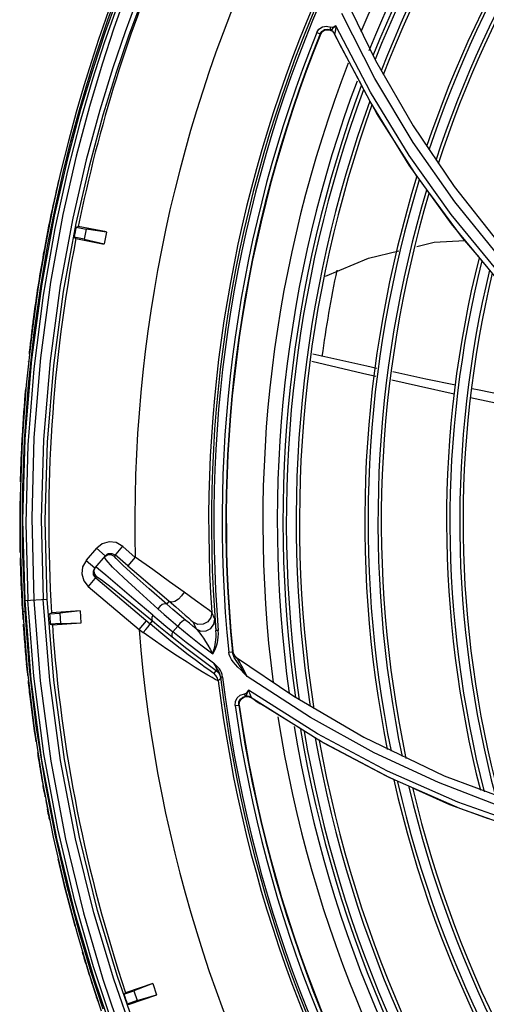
# Model space of a CAD drawing. Extents: x 40.7 to 137.4, y -250.8 to -221.5.
# Tile 303 of 320: x 122.8881 to 122.9577, y -233.0914 to -232.9445. Entities that reach past the tile are written whole.
import ezdxf

# ---------------------------------------------------------------- set-up
doc = ezdxf.new("R2010")
doc.units = 0
doc.header["$MEASUREMENT"] = 0
doc.layers.get('0').update_dxf_attribs({"linetype": 'CONTINUOUS'})

msp = doc.modelspace()

# ---------------------------------------------------------------- linework, layer by layer
at = {"color": 155}
for p, q in [((122.9361222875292, -232.9402027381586), (122.9412049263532, -232.9506495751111)), ((122.9411058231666, -232.9533235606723), (122.9361614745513, -232.9436071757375)), ((122.9338641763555, -232.9454958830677), (122.9345175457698, -232.9456523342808)), ((122.9344575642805, -232.9458345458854), (122.9345124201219, -232.945662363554)), ((122.9344601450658, -232.9459761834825), (122.9344575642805, -232.9458345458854)), ((122.9404257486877, -232.9553548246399), (122.9352813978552, -232.9454668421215)), ((122.9324172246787, -232.9464687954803), (122.9329305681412, -232.9466753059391)), ((122.9329305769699, -232.9466752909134), (122.932970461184, -232.946758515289)), ((122.932970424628, -232.9467586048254), (122.9332767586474, -232.9463235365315)), ((122.9345196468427, -232.9460602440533), (122.9344601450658, -232.9459761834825)), ((122.9347330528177, -232.9461979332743), (122.9345196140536, -232.9460603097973)), ((122.9345880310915, -232.9460620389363), (122.9345196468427, -232.9460602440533)), ((122.9347552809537, -232.9462730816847), (122.9350277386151, -232.9466087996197)), ((122.9350628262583, -232.9466190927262), (122.9350461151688, -232.9465939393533)), ((122.9403874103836, -232.9567547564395), (122.9350463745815, -232.9465936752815)), ((122.9350658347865, -232.9466348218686), (122.9353039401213, -232.9471259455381)), ((122.9391669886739, -232.954368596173), (122.9358016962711, -232.948139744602)), ((122.9412049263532, -232.9506495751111), (122.9468287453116, -232.9603933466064)), ((122.9468287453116, -232.9603933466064), (122.952924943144, -232.969408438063)), ((122.952924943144, -232.969408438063), (122.959442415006, -232.9777003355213)), ((122.9591617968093, -232.981722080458), (122.9524832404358, -232.9736201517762)), ((122.9592255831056, -232.983031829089), (122.9525346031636, -232.9749835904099)), ((122.898035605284, -233.0251499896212), (122.8996168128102, -233.0233614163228)), ((122.900859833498, -233.0245006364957), (122.8995573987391, -233.0233939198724)), ((122.9034295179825, -233.0230790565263), (122.9021784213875, -233.0245514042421)), ((122.9034936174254, -233.0231027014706), (122.9053449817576, -233.0247549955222)), ((122.9008598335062, -233.0245006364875), (122.8993135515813, -233.0263203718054)), ((122.9009788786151, -233.0251334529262), (122.9007157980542, -233.0246700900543)), ((122.9007158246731, -233.0246701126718), (122.9011743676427, -233.0243590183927)), ((122.9008598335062, -233.0245006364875), (122.9013021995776, -233.0241949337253)), ((122.9013021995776, -233.0241949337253), (122.9018377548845, -233.0241513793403)), ((122.9018377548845, -233.0241513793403), (122.9023229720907, -233.0243812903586)), ((122.9042400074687, -233.026010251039), (122.9023229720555, -233.0243812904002)), ((122.9053465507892, -233.0247080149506), (122.9042400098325, -233.026010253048)), ((122.8980111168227, -233.0252136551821), (122.8993135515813, -233.0263203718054)), ((122.8990832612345, -233.0268062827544), (122.8993135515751, -233.0263203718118)), ((122.8998310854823, -233.0264918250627), (122.8994463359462, -233.0261641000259)), ((122.9009274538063, -233.0274200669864), (122.8998310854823, -233.0264918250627)), ((122.8995652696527, -233.0276266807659), (122.8983253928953, -233.0290858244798)), ((122.8991267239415, -233.0273418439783), (122.8990832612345, -233.0268062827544)), ((122.8994319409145, -233.0277835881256), (122.8991267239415, -233.0273418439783)), ((122.899431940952, -233.0277835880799), (122.9075537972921, -233.0346846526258)), ((122.8983252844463, -233.0290857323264), (122.905905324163, -233.0355267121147)), ((122.9100564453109, -233.0317394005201), (122.9104202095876, -233.031311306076)), ((122.9113794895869, -233.0321402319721), (122.9128086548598, -233.0333666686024)), ((122.9172046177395, -233.033946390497), (122.9167583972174, -233.0329594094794)), ((122.905905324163, -233.0355267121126), (122.9070118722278, -233.0342244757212)), ((122.9075537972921, -233.0346846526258), (122.9079356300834, -233.0342352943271)), ((122.9109440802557, -233.0358514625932), (122.9116903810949, -233.0350047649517)), ((122.9139831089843, -233.0344084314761), (122.9144371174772, -233.0354102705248)), ((122.917274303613, -233.0345555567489), (122.9173796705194, -233.0356649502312)), ((122.9059053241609, -233.0355267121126), (122.9065394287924, -233.0359794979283)), ((122.9129519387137, -233.0374328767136), (122.9109440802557, -233.0358514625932)), ((122.9177330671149, -233.0356356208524), (122.9173796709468, -233.0356649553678)), ((122.9192793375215, -233.0388833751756), (122.9198298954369, -233.0388281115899)), ((122.919348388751, -233.0392322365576), (122.9192820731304, -233.0388850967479)), ((122.9198908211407, -233.0387535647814), (122.9198240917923, -233.0387046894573)), ((122.9198830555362, -233.0391046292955), (122.9198298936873, -233.038828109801)), ((122.9200749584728, -233.0393327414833), (122.9203203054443, -233.0395704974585)), ((122.9201419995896, -233.0393816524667), (122.9203283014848, -233.039562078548)), ((122.9204004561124, -233.039648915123), (122.9203202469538, -233.0395703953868)), ((122.9203202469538, -233.0395703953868), (122.9289864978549, -233.0454718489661)), ((122.9152149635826, -233.0399934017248), (122.9174103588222, -233.0416148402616)), ((122.9171226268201, -233.0406369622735), (122.9170357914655, -233.040507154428)), ((122.9171585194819, -233.0406146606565), (122.917038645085, -233.0405093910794)), ((122.9174119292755, -233.0416159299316), (122.9170520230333, -233.0420212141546)), ((122.9177327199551, -233.0431899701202), (122.9180922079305, -233.0427863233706)), ((122.9183782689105, -233.0426073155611), (122.9180850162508, -233.0426422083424)), ((122.9314968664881, -233.0486128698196), (122.9220614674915, -233.0425146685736)), ((122.9221715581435, -233.0455109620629), (122.9225753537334, -233.0456654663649)), ((122.9325603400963, -233.0510891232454), (122.9222296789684, -233.0445652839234)), ((122.9329016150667, -233.0521276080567), (122.9225840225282, -233.0456428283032)), ((122.922621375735, -233.0456689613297), (122.9230731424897, -233.0459752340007)), ((122.9289864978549, -233.0454718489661), (122.9394491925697, -233.0515758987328)), ((122.9202446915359, -233.0468494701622), (122.9207924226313, -233.0467716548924)), ((122.9202497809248, -233.0468536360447), (122.9202818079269, -233.0462595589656)), ((122.9207924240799, -233.0467716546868), (122.9208685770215, -233.0468237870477)), ((122.920868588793, -233.046823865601), (122.9209163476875, -233.0462939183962)), ((122.9300311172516, -233.0503307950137), (122.924011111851, -233.0466043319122)), ((122.9394491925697, -233.0515758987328), (122.9514611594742, -233.0573240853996)), ((122.9333760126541, -233.0524013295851), (122.9327907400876, -233.0520390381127)), ((122.9433233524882, -233.0576499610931), (122.9329016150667, -233.0521276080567)), ((122.9514611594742, -233.0573240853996), (122.9634461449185, -233.0618141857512)), ((122.9537799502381, -233.0622308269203), (122.9433233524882, -233.0576499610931)), ((122.9601257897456, -233.0620167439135), (122.9505787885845, -233.0583423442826)), ((122.9638996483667, -233.0649315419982), (122.9534607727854, -233.0612467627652)), ((122.9642081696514, -233.065897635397), (122.9537799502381, -233.0622308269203))]:
    msp.add_line(p, q, dxfattribs=at)
at = {"color": 6, "linetype": 'Continuous'}
for p, q in [((122.8953675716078, -232.9626434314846), (122.8942005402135, -232.96735003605)), ((122.8942005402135, -232.96735003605), (122.8930458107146, -232.9724979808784)), ((122.8952130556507, -232.9671073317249), (122.8933279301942, -232.9756841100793)), ((122.8934276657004, -232.9724629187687), (122.8945811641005, -232.967332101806)), ((122.8930458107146, -232.9724979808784), (122.8919232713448, -232.9781444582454)), ((122.8923076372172, -232.9780807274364), (122.8934276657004, -232.9724629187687)), ((122.8932339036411, -232.9738656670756), (122.8913735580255, -232.9839210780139)), ((122.8933279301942, -232.9756841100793), (122.8915761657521, -232.9856428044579)), ((122.8965145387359, -232.9754782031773), (122.8968370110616, -232.9753889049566)), ((122.8965145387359, -232.9754782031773), (122.8980153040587, -232.9757697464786)), ((122.9010397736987, -232.9762053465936), (122.8968370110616, -232.9753889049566)), ((122.8980153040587, -232.9757697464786), (122.8977229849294, -232.977274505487)), ((122.9010336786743, -232.9762367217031), (122.8980153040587, -232.9757697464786)), ((122.9010336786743, -232.9762367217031), (122.9006966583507, -232.977971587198)), ((122.8919232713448, -232.9781444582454), (122.8908542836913, -232.9843914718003)), ((122.8912408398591, -232.9842907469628), (122.8923076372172, -232.9780807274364)), ((122.8962159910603, -232.9769817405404), (122.8964803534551, -232.9771850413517)), ((122.8977229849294, -232.977274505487), (122.8962159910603, -232.9769817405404)), ((122.8964803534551, -232.9771850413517), (122.9006905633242, -232.9780029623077)), ((122.8977229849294, -232.977274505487), (122.9006966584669, -232.977971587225)), ((122.8908542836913, -232.9843914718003), (122.8898756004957, -232.9913404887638)), ((122.8902614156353, -232.9912073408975), (122.8912408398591, -232.9842907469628)), ((122.8898756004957, -232.9913404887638), (122.8890475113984, -232.9990312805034)), ((122.8894178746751, -232.9990023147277), (122.8902614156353, -232.9912073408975)), ((122.8893615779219, -232.995546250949), (122.8893606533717, -232.9955560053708)), ((122.8890475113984, -232.9990312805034), (122.8884557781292, -233.0072472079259)), ((122.88881814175, -233.0073294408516), (122.8894178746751, -232.9990023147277)), ((122.8884557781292, -233.0072472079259), (122.8881598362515, -233.015732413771)), ((122.8885255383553, -233.0157692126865), (122.88881814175, -233.0073294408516)), ((122.8888688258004, -233.0070846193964), (122.8885259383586, -233.0192221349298)), ((122.8881992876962, -233.0123359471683), (122.8881826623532, -233.0129607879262)), ((122.8881598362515, -233.015732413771), (122.8881852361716, -233.0243231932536)), ((122.8885509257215, -233.0242939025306), (122.8885255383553, -233.0157692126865)), ((122.8885259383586, -233.0192221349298), (122.8888327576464, -233.0311789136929)), ((122.8881021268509, -233.0219437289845), (122.8881047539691, -233.0222910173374)), ((122.8880930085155, -233.0222911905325), (122.8881067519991, -233.0230781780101)), ((122.8881852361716, -233.0243231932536), (122.8885348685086, -233.0328652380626)), ((122.8889004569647, -233.0328433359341), (122.8885509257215, -233.0242939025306)), ((122.8888323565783, -233.0311789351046), (122.8922024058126, -233.0310022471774)), ((122.8902048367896, -233.0424895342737), (122.8893200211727, -233.0311536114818)), ((122.8889004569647, -233.0328433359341), (122.8885348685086, -233.0328652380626)), ((122.8885348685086, -233.0328652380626), (122.8892100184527, -233.0414128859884)), ((122.8895717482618, -233.0413489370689), (122.8889004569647, -233.0328433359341)), ((122.8925520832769, -233.0331710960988), (122.892840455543, -233.0330013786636)), ((122.8925520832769, -233.0331710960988), (122.8940771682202, -233.0330642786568)), ((122.8971113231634, -233.0327022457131), (122.892840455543, -233.0330013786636)), ((122.8971135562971, -233.0327341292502), (122.8940771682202, -233.0330642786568)), ((122.8940771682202, -233.0330642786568), (122.8941842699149, -233.0345934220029)), ((122.8971135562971, -233.0327341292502), (122.8972370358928, -233.0344971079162)), ((122.8941842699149, -233.0345934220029), (122.8926528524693, -233.0347006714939)), ((122.8926528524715, -233.0347006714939), (122.8929608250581, -233.034828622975)), ((122.8929608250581, -233.034828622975), (122.8972392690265, -233.0345289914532)), ((122.8941842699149, -233.0345934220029), (122.8972370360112, -233.0344971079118)), ((122.8890577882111, -233.0402750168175), (122.889088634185, -233.0406208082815)), ((122.8890769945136, -233.0406219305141), (122.8891545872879, -233.0414044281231)), ((122.8892100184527, -233.0414128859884), (122.8902048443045, -233.0498971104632)), ((122.8905698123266, -233.0498628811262), (122.8895717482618, -233.0413489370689)), ((122.8902048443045, -233.0498971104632), (122.8915060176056, -233.0582587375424)), ((122.8918735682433, -233.0582344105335), (122.8905698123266, -233.0498628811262)), ((122.8915060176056, -233.0582587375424), (122.8930994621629, -233.0664717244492)), ((122.8934386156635, -233.0663060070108), (122.8918735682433, -233.0582344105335)), ((122.8951759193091, -233.0738315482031), (122.8934386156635, -233.0663060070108)), ((122.8930994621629, -233.0664717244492), (122.8948709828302, -233.0741223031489)), ((122.8948709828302, -233.0741223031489), (122.8966717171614, -233.080880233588)), ((122.8969746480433, -233.0806054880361), (122.8951759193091, -233.0738315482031)), ((122.8966717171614, -233.080880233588), (122.8984748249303, -233.0869256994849)), ((122.8987793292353, -233.0866725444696), (122.8969746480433, -233.0806054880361)), ((122.9005654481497, -233.092137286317), (122.8987793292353, -233.0866725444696)), ((122.8984748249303, -233.0869256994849), (122.9002599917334, -233.0923761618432)), ((122.9079392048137, -233.0882908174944), (122.9038912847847, -233.0896851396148)), ((122.9079496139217, -233.0883210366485), (122.9051021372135, -233.0894258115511)), ((122.9079496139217, -233.0883210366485), (122.9085251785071, -233.0899919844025)), ((122.8990932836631, -233.0889783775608), (122.8991990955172, -233.0893086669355)), ((122.8991884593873, -233.0893120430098), (122.8994348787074, -233.0900567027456)), ((122.9036566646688, -233.0899237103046), (122.9051021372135, -233.0894258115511)), ((122.9036566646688, -233.0899237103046), (122.9038912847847, -233.0896851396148)), ((122.9051021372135, -233.0894258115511), (122.9056013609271, -233.090875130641)), ((122.9056013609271, -233.090875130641), (122.9041498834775, -233.0913750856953)), ((122.904480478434, -233.091418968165), (122.9085355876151, -233.0900222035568)), ((122.9056013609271, -233.090875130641), (122.9085251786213, -233.0899919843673)), ((122.9041498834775, -233.0913750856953), (122.904480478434, -233.091418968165))]:
    msp.add_line(p, q, dxfattribs=at)
for points in [[(122.8922031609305, -233.0310022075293), (122.8919030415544, -233.0192282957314), (122.8922315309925, -233.0075809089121), (122.8931633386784, -232.9961365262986), (122.8946408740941, -232.9851063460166), (122.8965151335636, -232.9749528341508), (122.8985375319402, -232.966202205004), (122.9005712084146, -232.9587361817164), (122.9025383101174, -232.9523685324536), (122.9043814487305, -232.9469675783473), (122.9060640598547, -232.9424180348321), (122.9075629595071, -232.9386241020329), (122.9088626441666, -232.9355102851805), (122.9099506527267, -232.933021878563)], [(122.9063502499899, -232.9344828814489), (122.905149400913, -232.9375561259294), (122.9037405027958, -232.9413126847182), (122.9021429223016, -232.9458223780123), (122.900381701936, -232.9511802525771), (122.8984887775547, -232.9575011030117), (122.8965187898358, -232.9649151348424), (122.8945511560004, -232.9735808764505), (122.8926984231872, -232.9837095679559), (122.8911876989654, -232.9949992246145), (122.8902211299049, -233.0068437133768), (122.8898786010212, -233.0189249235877), (122.8901866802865, -233.0311081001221)], [(122.9082717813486, -232.9348552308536), (122.9069821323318, -232.9379930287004), (122.9054980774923, -232.9417944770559), (122.90383161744, -232.946340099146), (122.902004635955, -232.9517250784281), (122.9000532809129, -232.9580599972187), (122.8980334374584, -232.9654718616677), (122.8960233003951, -232.9741262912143), (122.8941400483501, -232.9842137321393), (122.8926125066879, -232.9954230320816), (122.891637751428, -233.0071506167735), (122.8912913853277, -233.0190663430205), (122.8915936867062, -233.0310342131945)], [(122.9051700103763, -232.9350210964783), (122.9039191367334, -232.9381124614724), (122.9024795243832, -232.9418615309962), (122.9008609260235, -232.9463486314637), (122.8990845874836, -232.9516670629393), (122.897182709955, -232.9579315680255), (122.8952068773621, -232.9652759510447), (122.8932339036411, -232.9738656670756)], [(122.8945811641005, -232.967332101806), (122.8957460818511, -232.9626429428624), (122.896904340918, -232.9583585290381), (122.8980464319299, -232.954429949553), (122.8991597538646, -232.9508346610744), (122.9002310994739, -232.9475605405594), (122.9012532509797, -232.9445840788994), (122.9022193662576, -232.9418876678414), (122.9031120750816, -232.9394867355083), (122.9038877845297, -232.9374647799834), (122.9045267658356, -232.9358406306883)], [(122.9050468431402, -232.936234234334), (122.9037727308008, -232.9394895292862), (122.9023253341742, -232.9433835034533), (122.9007182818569, -232.9479903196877), (122.8989720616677, -232.9534032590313), (122.8971194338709, -232.9597338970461), (122.8952130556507, -232.9671073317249)], [(122.9041709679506, -232.9357442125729), (122.9035257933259, -232.9373851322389), (122.9027508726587, -232.939406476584), (122.9018605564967, -232.9418025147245), (122.9008920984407, -232.9445071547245), (122.8998657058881, -232.9474982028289), (122.8987902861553, -232.9507878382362), (122.8976750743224, -232.9543931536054), (122.8965302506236, -232.9583360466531), (122.8953675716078, -232.9626434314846)], [(122.8913735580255, -232.9839210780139), (122.8898444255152, -232.9952329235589), (122.8888688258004, -233.0070846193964)], [(122.8915761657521, -232.9856428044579), (122.8901786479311, -232.9966018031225), (122.8893045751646, -233.0079814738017), (122.8890123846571, -233.0196241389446), (122.8893200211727, -233.0311536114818)], [(122.8882792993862, -233.0099526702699), (122.8882498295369, -233.0107469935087), (122.888223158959, -233.0115414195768), (122.8881992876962, -233.0123359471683)], [(122.9184800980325, -233.1253477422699), (122.9168951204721, -233.1224278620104), (122.9150354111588, -233.118853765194), (122.912905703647, -233.1145460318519), (122.9105185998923, -233.1094084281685), (122.9078977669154, -233.1033239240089), (122.9050812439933, -233.0961454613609), (122.9021266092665, -233.0876801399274), (122.8991546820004, -233.0777863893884), (122.8964218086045, -233.066731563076), (122.8941836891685, -233.05505584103), (122.8925621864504, -233.0431136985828), (122.891593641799, -233.0310342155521)], [(122.9203022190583, -233.1269064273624), (122.9189852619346, -233.1246035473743), (122.9173974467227, -233.1217167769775), (122.9155368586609, -233.1181773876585), (122.9134101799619, -233.1139093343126), (122.9110284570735, -233.1088135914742), (122.9084149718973, -233.1027726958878), (122.9056127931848, -233.0956537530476), (122.9026758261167, -233.0872594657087), (122.8997198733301, -233.0774369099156), (122.8970034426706, -233.0664638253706), (122.8947839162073, -233.0549029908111), (122.8931701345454, -233.0430428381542), (122.8922031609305, -233.0310022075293)], [(122.8888327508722, -233.0311789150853), (122.8897672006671, -233.0429814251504), (122.8913665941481, -233.0549780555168)], [(122.8901866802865, -233.0311081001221), (122.8911418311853, -233.0431534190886), (122.8927462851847, -233.0551360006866), (122.8949369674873, -233.0667831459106), (122.8975957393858, -233.0777840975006), (122.9004941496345, -233.0876788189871), (122.9033860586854, -233.0961888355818), (122.9061356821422, -233.1033987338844), (122.908689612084, -233.1095112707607), (122.9110060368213, -233.114664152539), (122.913068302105, -233.1189841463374), (122.9148636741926, -233.122574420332), (122.9163805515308, -233.1255069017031)], [(122.9162692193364, -233.1264564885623), (122.9149024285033, -233.1239047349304), (122.9132931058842, -233.120798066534), (122.9114433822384, -233.1170720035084), (122.9093592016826, -233.1126508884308), (122.9070513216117, -233.1074394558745), (122.9045406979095, -233.1013223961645), (122.901866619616, -233.0941680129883), (122.8990898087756, -233.0858150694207), (122.8962964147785, -233.0760477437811), (122.8937589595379, -233.0652638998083), (122.8917050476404, -233.0540305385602), (122.8902048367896, -233.0424895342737)], [(122.8913665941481, -233.0549780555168), (122.893573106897, -233.0666801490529), (122.896244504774, -233.077671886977), (122.8991317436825, -233.0874643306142), (122.9019867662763, -233.0958123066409), (122.9047259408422, -233.1029450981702), (122.9072870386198, -233.1090230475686), (122.9096265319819, -233.1141702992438), (122.9117228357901, -233.118502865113), (122.9135630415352, -233.1221141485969), (122.9151438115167, -233.1250831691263)]]:
    msp.add_lwpolyline(points, dxfattribs=at)
at = {"color": 155}
for points in [[(122.9324195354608, -232.9464648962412), (122.9327455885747, -232.9459636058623), (122.9332616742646, -232.9456124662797), (122.9338641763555, -232.9454958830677)], [(122.9352813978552, -232.9454668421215), (122.9350470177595, -232.9455888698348), (122.9347692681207, -232.9456855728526), (122.9345175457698, -232.9456523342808)], [(122.9352757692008, -232.945477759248), (122.9351034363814, -232.9456251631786), (122.9349421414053, -232.9457537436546), (122.9347894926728, -232.9458628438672), (122.9346739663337, -232.9459876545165), (122.9345880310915, -232.9460620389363)], [(122.9352757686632, -232.9454777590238), (122.9352565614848, -232.9457099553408), (122.9352358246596, -232.9459217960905), (122.9352134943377, -232.9461125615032), (122.9351896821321, -232.9462789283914), (122.9351646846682, -232.94641740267), (122.935137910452, -232.9465261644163), (122.9351101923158, -232.9465972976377), (122.9350843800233, -232.9466254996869), (122.9350628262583, -232.9466190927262)], [(122.9329305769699, -232.9466752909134), (122.9331877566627, -232.9462856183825), (122.9335883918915, -232.9460227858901), (122.9340439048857, -232.9459428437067), (122.9345196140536, -232.9460603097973)], [(122.9332767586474, -232.9463235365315), (122.9337435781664, -232.946071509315), (122.9342722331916, -232.9460534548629), (122.9347552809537, -232.9462730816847)], [(122.9350461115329, -232.9465939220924), (122.9349113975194, -232.9463786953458), (122.9347330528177, -232.9461979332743)], [(122.9353039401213, -232.9471259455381), (122.9355492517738, -232.9476277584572), (122.9358016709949, -232.9481397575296)], [(122.9813847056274, -232.9999981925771), (122.9738760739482, -232.994002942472), (122.9666059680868, -232.9872861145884), (122.9596432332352, -232.9798571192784), (122.9530527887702, -232.9717315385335), (122.9468293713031, -232.9628445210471), (122.9411058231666, -232.9533235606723)], [(122.9524832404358, -232.9736201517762), (122.9462046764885, -232.9648032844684), (122.9404257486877, -232.9553548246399)], [(122.9525346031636, -232.9749835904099), (122.9462362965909, -232.9662222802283), (122.9403874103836, -232.9567547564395)], [(122.9473854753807, -232.9679001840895), (122.9414156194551, -232.9585306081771), (122.9407097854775, -232.9572241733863)], [(122.9567144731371, -232.9800066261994), (122.9541919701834, -232.977087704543), (122.9492348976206, -232.9704264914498)], [(122.9473505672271, -232.9783693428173), (122.9499685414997, -232.977744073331), (122.9545255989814, -232.9774737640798)], [(122.9337243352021, -232.9827767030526), (122.9401313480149, -232.9800935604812), (122.9446815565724, -232.9790068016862)], [(122.9412644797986, -232.9977823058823), (122.9392396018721, -232.9973229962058), (122.931690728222, -232.9955205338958)], [(122.9414029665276, -232.9965713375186), (122.9399179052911, -232.9962510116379), (122.9318665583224, -232.9944186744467)], [(122.9531216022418, -232.9990727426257), (122.948727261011, -232.9981511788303), (122.9437790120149, -232.9970838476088)], [(122.9529538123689, -233.0003993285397), (122.9476222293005, -232.999224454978), (122.9436511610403, -232.9983236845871)], [(122.966549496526, -233.0018519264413), (122.9639115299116, -233.0013125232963), (122.9566689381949, -232.9998166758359), (122.9556215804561, -232.9995970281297)], [(122.966367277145, -233.0033051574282), (122.9621447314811, -233.0024002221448), (122.955388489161, -233.0009352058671)], [(122.9034936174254, -233.0231027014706), (122.9024845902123, -233.0225551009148), (122.9014282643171, -233.022434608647), (122.9004052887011, -233.0227242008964), (122.8996168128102, -233.0233614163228)], [(122.898035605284, -233.0251499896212), (122.8974870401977, -233.0261585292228), (122.8973663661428, -233.0272148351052), (122.8976557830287, -233.0282378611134), (122.8983252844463, -233.0290857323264)], [(122.9087202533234, -233.0324398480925), (122.9059649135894, -233.0299639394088), (122.9036395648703, -233.0278146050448), (122.9019628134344, -233.0261897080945), (122.9009788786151, -233.0251334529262)], [(122.9011743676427, -233.0243590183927), (122.9016995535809, -233.0243225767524), (122.9021784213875, -233.0245514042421)], [(122.9100564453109, -233.0317394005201), (122.9074334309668, -233.0294413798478), (122.9051753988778, -233.0274336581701), (122.9035072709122, -233.025913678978), (122.9024950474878, -233.0249415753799), (122.9021784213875, -233.0245514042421)], [(122.9126204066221, -233.029951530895), (122.9104436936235, -233.028374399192), (122.9079447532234, -233.0265732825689), (122.9053465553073, -233.0247080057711)], [(122.8995652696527, -233.0276266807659), (122.8992556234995, -233.0271725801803), (122.899218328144, -233.0266389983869), (122.899446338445, -233.0261641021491)], [(122.9042400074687, -233.026010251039), (122.906508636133, -233.0279440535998), (122.9086347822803, -233.0297682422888), (122.9113794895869, -233.0321402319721)], [(122.8995652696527, -233.0276266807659), (122.9002350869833, -233.0280410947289), (122.9019247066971, -233.0293401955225), (122.904649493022, -233.0315331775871), (122.9079356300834, -233.0342352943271)], [(122.9079404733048, -233.0333574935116), (122.9051284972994, -233.0309755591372), (122.9009274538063, -233.0274200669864)], [(122.9126205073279, -233.0299515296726), (122.9122549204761, -233.0305107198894), (122.9117746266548, -233.0309876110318), (122.9112556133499, -233.0313083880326), (122.9107789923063, -233.0314228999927), (122.9104202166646, -233.0313113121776)], [(122.9167585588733, -233.0329592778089), (122.9164215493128, -233.0326935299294), (122.9155675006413, -233.0320729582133), (122.9143507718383, -233.031200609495), (122.9126204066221, -233.029951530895)], [(122.9087202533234, -233.0324398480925), (122.9096719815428, -233.0332780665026), (122.9106631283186, -233.0341340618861), (122.911689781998, -233.035004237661)], [(122.910056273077, -233.0317394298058), (122.909759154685, -233.0316552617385), (122.9093717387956, -233.031776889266), (122.9090070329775, -233.0320567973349), (122.9087206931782, -233.032439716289)], [(122.9129034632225, -233.0341561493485), (122.9119150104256, -233.0333312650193), (122.9109649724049, -233.0325243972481), (122.9100564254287, -233.0317393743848)], [(122.9079407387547, -233.033357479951), (122.9078130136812, -233.0337147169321), (122.9078131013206, -233.0340184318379), (122.9079356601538, -233.0342353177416)], [(122.9079404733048, -233.0333574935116), (122.908906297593, -233.0341706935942), (122.9099085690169, -233.0350029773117), (122.9109432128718, -233.0358507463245)], [(122.9128086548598, -233.0333666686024), (122.9132975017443, -233.0337877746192), (122.9136499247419, -233.0340957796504), (122.9138748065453, -233.0342993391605), (122.9139831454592, -233.0344081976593)], [(122.9167583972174, -233.0329594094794), (122.9166312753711, -233.0337304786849), (122.9161718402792, -233.034366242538), (122.9154776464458, -233.0347300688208), (122.9146917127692, -233.0347456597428), (122.9139831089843, -233.0344084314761)], [(122.9144371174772, -233.0354102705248), (122.9151481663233, -233.0357440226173), (122.9159327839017, -233.0357246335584), (122.9166233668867, -233.0353592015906), (122.9170806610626, -233.0347214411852), (122.9172046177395, -233.033946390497)], [(122.9172047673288, -233.033945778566), (122.9172180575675, -233.0340245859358), (122.917240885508, -233.0342246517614), (122.917274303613, -233.0345555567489)], [(122.9065394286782, -233.0359794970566), (122.9069358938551, -233.0355038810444), (122.9072619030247, -233.0350987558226), (122.9074825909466, -233.0348068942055), (122.9075538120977, -233.034684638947)], [(122.9106520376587, -233.0372440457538), (122.9091500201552, -233.0360207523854), (122.9075539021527, -233.0346845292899)], [(122.9079357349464, -233.0342351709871), (122.9088680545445, -233.0350037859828), (122.9098405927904, -233.0357965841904), (122.9108501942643, -233.0366097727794)], [(122.9129034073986, -233.0341561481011), (122.9126597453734, -233.0341284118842), (122.9123155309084, -233.0343017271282), (122.9119737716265, -233.0346136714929), (122.9116897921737, -233.0350041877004)], [(122.9116903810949, -233.0350047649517), (122.913407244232, -233.0364043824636), (122.9151424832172, -233.0377821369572), (122.9168957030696, -233.0391378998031)], [(122.9144371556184, -233.0354100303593), (122.9139253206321, -233.0349948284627), (122.9134140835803, -233.0345768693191), (122.9129034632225, -233.0341561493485)], [(122.9144371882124, -233.0354099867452), (122.9145921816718, -233.0355674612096), (122.9147792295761, -233.0357947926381), (122.9149923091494, -233.0360788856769), (122.9152312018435, -233.0364175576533), (122.9155003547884, -233.0368172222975), (122.9158056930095, -233.0372903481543), (122.9161453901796, -233.0378379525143), (122.9165128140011, -233.0384566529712), (122.9168933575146, -233.0391360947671)], [(122.916156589, -233.042308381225), (122.9153204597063, -233.0418042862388), (122.914294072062, -233.0411713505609), (122.9130714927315, -233.0403987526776), (122.9116577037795, -233.0394834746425), (122.9100727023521, -233.0384297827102), (122.9083523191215, -233.0372541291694), (122.9065394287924, -233.0359794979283)], [(122.910943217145, -233.0358506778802), (122.910806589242, -233.0361688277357), (122.9107727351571, -233.0364350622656), (122.9108503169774, -233.0366096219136)], [(122.9108501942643, -233.0366097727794), (122.9130278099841, -233.0383251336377), (122.9152149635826, -233.0399934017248)], [(122.9168933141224, -233.0391361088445), (122.9169565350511, -233.0389565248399), (122.9170204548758, -233.0387582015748), (122.9170851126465, -233.0385391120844), (122.9171494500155, -233.0382964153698), (122.9172120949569, -233.0380270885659), (122.917271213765, -233.0377279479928), (122.9173241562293, -233.0373964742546), (122.9173673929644, -233.0370300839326), (122.9173963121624, -233.0366246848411), (122.9174040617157, -233.0361694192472), (122.9173796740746, -233.0356649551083)], [(122.9168957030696, -233.0391378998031), (122.9170035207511, -233.0389804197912), (122.9171121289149, -233.0388014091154), (122.917219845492, -233.0385970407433), (122.9173256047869, -233.0383642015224), (122.9174276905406, -233.038099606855), (122.9175235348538, -233.0377999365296), (122.9176096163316, -233.0374617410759), (122.9176813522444, -233.0370804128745), (122.9177323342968, -233.0366513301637), (122.9177535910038, -233.0361706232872), (122.9177343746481, -233.0356363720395)], [(122.9163190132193, -233.0415429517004), (122.915791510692, -233.0411695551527), (122.9151102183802, -233.0406757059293), (122.9142616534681, -233.0400472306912), (122.9132312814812, -233.039267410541), (122.9120228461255, -233.0383317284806), (122.9106520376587, -233.0372440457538)], [(122.917038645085, -233.0405093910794), (122.9149836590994, -233.0389855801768), (122.9129519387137, -233.0374328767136)], [(122.919698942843, -233.0399655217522), (122.9194891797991, -233.0395951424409), (122.919348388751, -233.0392322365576)], [(122.9198240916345, -233.0387046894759), (122.9198232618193, -233.0387190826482), (122.9198253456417, -233.0387617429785), (122.9198298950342, -233.0388281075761)], [(122.9198240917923, -233.0387046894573), (122.9199051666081, -233.0390364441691), (122.9200749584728, -233.0393327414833)], [(122.9210126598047, -233.0410116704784), (122.9207425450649, -233.0406293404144), (122.9205048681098, -233.0402837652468), (122.9202980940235, -233.0399660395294), (122.9201232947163, -233.0396688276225), (122.9199832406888, -233.0393840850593), (122.9198830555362, -233.0391046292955)], [(122.9198908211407, -233.0387535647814), (122.9199720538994, -233.0390853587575), (122.9201419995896, -233.0393816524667)], [(122.9220570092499, -233.0425117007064), (122.9218040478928, -233.0420014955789), (122.9215558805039, -233.0415283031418), (122.9213212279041, -233.0411063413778), (122.9211122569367, -233.0407375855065), (122.9209336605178, -233.0404245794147), (122.9207724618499, -233.0401667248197), (122.9206287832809, -233.039952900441), (122.9205043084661, -233.0397792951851), (122.9204004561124, -233.039648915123)], [(122.917035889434, -233.0405071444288), (122.9171329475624, -233.0406861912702), (122.9172203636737, -233.0408529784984), (122.9172984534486, -233.0410082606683), (122.9173667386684, -233.0411514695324), (122.917424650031, -233.0412822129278), (122.9174706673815, -233.0413983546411), (122.917502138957, -233.0414947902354), (122.9175178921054, -233.0415690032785), (122.9175169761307, -233.0416199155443), (122.9174980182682, -233.0416450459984), (122.917460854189, -233.0416422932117), (122.9174104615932, -233.0416147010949)], [(122.9180850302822, -233.0426422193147), (122.918029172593, -233.0423452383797), (122.9179375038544, -233.0420656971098), (122.917821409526, -233.0418111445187), (122.9176929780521, -233.0415773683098), (122.9175622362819, -233.0413541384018), (122.9174345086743, -233.0411402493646), (122.9173170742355, -233.0409476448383), (122.9172141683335, -233.040782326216), (122.9171226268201, -233.0406369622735)], [(122.918382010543, -233.0426102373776), (122.918310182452, -233.0422378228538), (122.91819648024, -233.0419062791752), (122.9180525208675, -233.0416182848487), (122.9178910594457, -233.0413751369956), (122.9177261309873, -233.0411739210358), (122.9175681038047, -233.0410057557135), (122.9174207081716, -233.0408605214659), (122.9172843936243, -233.040731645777), (122.9171585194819, -233.0406146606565)], [(122.9206640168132, -233.0411244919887), (122.9202932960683, -233.0407257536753), (122.9199700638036, -233.0403417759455), (122.919698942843, -233.0399655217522)], [(122.9220614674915, -233.0425146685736), (122.9215469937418, -233.0420046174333), (122.9210814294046, -233.0415469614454), (122.9206640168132, -233.0411244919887)], [(122.92205698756, -233.0425117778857), (122.9216654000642, -233.0419346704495), (122.9213185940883, -233.0414416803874), (122.9210126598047, -233.0410116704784)], [(122.9177327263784, -233.0431899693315), (122.9175919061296, -233.0431271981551), (122.9172869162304, -233.0429627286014), (122.9168102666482, -233.042692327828), (122.916156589, -233.042308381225)], [(122.9170519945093, -233.0420212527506), (122.9169402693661, -233.0419603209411), (122.916699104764, -233.0418036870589), (122.9163190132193, -233.0415429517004)], [(122.9177327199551, -233.0431899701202), (122.9176175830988, -233.0427471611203), (122.9173860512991, -233.0423471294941), (122.9170520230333, -233.0420212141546)], [(122.9174119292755, -233.0416159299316), (122.9177408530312, -233.0419360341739), (122.9179740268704, -233.0423351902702), (122.9180922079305, -233.0427863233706)], [(122.9180850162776, -233.0426422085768), (122.9180910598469, -233.0427192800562), (122.9180934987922, -233.0427675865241), (122.9180922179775, -233.0427863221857)], [(122.9202818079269, -233.0462595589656), (122.9205533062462, -233.0456994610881), (122.9210168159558, -233.045298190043), (122.921660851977, -233.0451070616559)], [(122.9207924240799, -233.0467716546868), (122.9208203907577, -233.046305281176), (122.9210358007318, -233.0458777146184), (122.9213898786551, -233.0455809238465), (122.9218609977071, -233.0454445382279)], [(122.9209163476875, -233.0462939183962), (122.9211946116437, -233.0458422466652), (122.9216434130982, -233.0455622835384), (122.9221715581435, -233.0455109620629)], [(122.9218609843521, -233.0454442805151), (122.9217674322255, -233.0454012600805), (122.9216943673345, -233.0452799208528), (122.9216557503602, -233.0451033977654)], [(122.921660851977, -233.0451070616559), (122.921736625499, -233.0451000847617), (122.9218025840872, -233.0450757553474), (122.9218596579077, -233.0450329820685), (122.9219181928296, -233.0449792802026), (122.9219790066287, -233.044914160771), (122.9220406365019, -233.0448392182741)], [(122.9218609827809, -233.0454443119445), (122.9219220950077, -233.0454143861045), (122.9219586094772, -233.0453002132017), (122.921996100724, -233.0451354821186)], [(122.9225838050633, -233.0456433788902), (122.9223594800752, -233.0455243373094), (122.9221146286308, -233.045456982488), (122.9218609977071, -233.0454445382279)], [(122.921996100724, -233.0451354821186), (122.9220748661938, -233.0449631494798), (122.9221489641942, -233.0447733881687), (122.9222246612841, -233.0445617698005)], [(122.9220406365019, -233.0448392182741), (122.9220983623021, -233.0447605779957), (122.9221469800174, -233.0446873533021), (122.9221871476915, -233.0446197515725), (122.9222296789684, -233.0445652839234)], [(122.9224836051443, -233.0451316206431), (122.922408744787, -233.0449577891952), (122.9223225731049, -233.0447685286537), (122.9222246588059, -233.0445614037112)], [(122.9225840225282, -233.0456428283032), (122.9226141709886, -233.0456574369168), (122.9226349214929, -233.0456481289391), (122.9226403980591, -233.0456056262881), (122.9226266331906, -233.0455274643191), (122.9225939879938, -233.0454193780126), (122.9225458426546, -233.0452869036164), (122.9224836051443, -233.0451316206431)], [(122.9230731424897, -233.0459752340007), (122.9235364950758, -233.0462871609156), (122.9240110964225, -233.0466043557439)], [(122.9505787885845, -233.0583423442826), (122.9410200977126, -233.0538821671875), (122.9314968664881, -233.0486128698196)], [(122.9534607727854, -233.0612467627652), (122.9429943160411, -233.0566424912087), (122.9325603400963, -233.0510891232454)], [(122.943932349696, -233.0579031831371), (122.9428253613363, -233.0574089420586), (122.9333760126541, -233.0524013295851)], [(122.9580541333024, -233.0637539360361), (122.9523058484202, -233.0616417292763), (122.9467927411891, -233.0591802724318)]]:
    msp.add_lwpolyline(points, dxfattribs=at)
for radius, start, end in [(0.1892692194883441, 131.8563466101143, 157.3056859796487), (0.1871111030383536, 132.4194790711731, 157.9723449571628), (0.186260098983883, 132.5841510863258, 158.1055035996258), (0.1857594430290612, 132.7207677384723, 158.2365964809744), (0.1842944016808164, 133.1202071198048, 158.6196116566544), (0.1837938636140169, 133.2565396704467, 158.7502442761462), (0.174051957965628, 135.8952943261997, 161.2683695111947), (0.1735513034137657, 136.0300991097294, 161.3964415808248), (0.1720862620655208, 136.4242077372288, 161.7705226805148), (0.1715857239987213, 136.5587098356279, 161.8980705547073), (0.2083655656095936, 154.4462073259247, 181.4799145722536), (0.1973534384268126, 156.9312869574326, 183.9473339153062), (0.196939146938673, 156.7890597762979, 184.7450967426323), (0.1965840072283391, 156.7854387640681, 184.7453479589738), (0.1953405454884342, 158.0844945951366, 185.7325856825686), (0.1947878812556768, 158.0858086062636, 185.7320019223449), (0.1947198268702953, 158.0983991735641, 185.7119687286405), (0.1892692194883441, 158.8382717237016, 187.2982193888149), (0.1871111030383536, 159.4532276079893, 187.8735003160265), (0.1862599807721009, 159.5896382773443, 188.1055036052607), (0.1857594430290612, 159.7225194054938, 188.2365964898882), (0.1842944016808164, 160.1108522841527, 188.6196116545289), (0.1837939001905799, 160.2433301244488, 188.7502442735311), (0.1740518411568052, 162.8005442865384, 191.2683695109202), (0.1735513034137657, 162.9307999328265, 191.3964415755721), (0.1720862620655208, 163.3113783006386, 191.7705226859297), (0.1715857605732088, 163.4411825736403, 191.8980705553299), (0.1618437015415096, 165.9436763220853, 194.3526378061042), (0.16134316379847, 166.0709753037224, 194.4772513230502), (0.182110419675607, 168.1290666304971, 172.2328753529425), (0.1598781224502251, 166.4428113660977, 194.8410937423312), (0.1593776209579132, 166.5695976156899, 194.965102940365), (0.2083655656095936, 184.4462073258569, 211.4670103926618), (0.1969382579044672, 186.7854586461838, 214.7908768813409), (0.1966393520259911, 186.7864327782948, 214.7898905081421), (0.1973534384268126, 186.9312869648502, 213.9473339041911), (0.1953376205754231, 188.087228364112, 215.7522301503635), (0.1947878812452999, 188.0858086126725, 215.752973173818), (0.1947198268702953, 188.098399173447, 215.7281499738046), (0.1892692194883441, 188.8635911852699, 217.2923942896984), (0.1871111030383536, 189.4151993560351, 217.9559810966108), (0.1862599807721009, 189.5896382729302, 218.1055036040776), (0.1857594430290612, 189.7225194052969, 218.2365964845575), (0.1842944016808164, 190.1108522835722, 218.6196116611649), (0.1837939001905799, 190.2433301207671, 218.7502442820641), (0.1740518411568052, 192.8005442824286, 221.2683695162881), (0.1735513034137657, 192.9307999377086, 221.3964415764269), (0.1720862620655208, 193.3113783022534, 221.770522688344), (0.1715857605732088, 193.4411825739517, 221.8980705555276)]:
    msp.add_arc((123.1136438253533, -233.0193735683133), radius, start, end, dxfattribs=at)
at = {"color": 6, "linetype": 'Continuous'}
for centre, radius, start, end in [((123.1136438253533, -233.0193735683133), 0.2212235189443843, 156.7778941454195, 168.5317705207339), ((123.1136974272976, -233.0193735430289), 0.2256064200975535, 166.9532099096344, 168.0978023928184), ((123.1136760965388, -233.0193735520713), 0.2256064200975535, 168.0912333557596, 169.827173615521), ((123.1136438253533, -233.0193735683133), 0.2215218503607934, 168.5709892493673, 168.9674664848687), ((123.1136438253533, -233.0193735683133), 0.2212235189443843, 169.0060446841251, 183.5317705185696), ((123.1136751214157, -233.0193735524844), 0.2256064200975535, 169.8271297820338, 172.0444498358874), ((123.1136768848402, -233.0193735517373), 0.2256064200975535, 172.0456591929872, 172.256788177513), ((123.1136784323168, -233.0193735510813), 0.2256064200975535, 172.2568412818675, 172.521415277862), ((123.1137049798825, -233.0193735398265), 0.2256064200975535, 172.6186931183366, 173.2411756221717), ((123.11368183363, -233.0193735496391), 0.2256064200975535, 172.5203368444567, 172.7907335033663), ((123.1137008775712, -233.0193735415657), 0.2256064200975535, 173.4803451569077, 173.6508972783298), ((123.1137006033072, -233.0193735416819), 0.2256064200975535, 173.2631506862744, 173.478698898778), ((123.1136922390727, -233.0193735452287), 0.2256064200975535, 174.9731367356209, 176.7606773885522), ((123.1136934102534, -233.0193735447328), 0.2256064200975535, 176.7606943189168, 177.1722256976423), ((123.1136857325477, -233.019373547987), 0.2256064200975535, 177.1703771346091, 177.606711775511), ((123.1136815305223, -233.0193735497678), 0.2256064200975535, 178.436133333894, 178.5008058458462), ((123.1136790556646, -233.0193735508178), 0.2256064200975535, 178.3773815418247, 178.435853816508), ((123.1136913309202, -233.0193735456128), 0.2256064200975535, 179.2298788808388, 179.529711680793), ((123.1136923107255, -233.0193735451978), 0.2256064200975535, 179.5297138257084, 179.9044722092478), ((123.1136941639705, -233.0193735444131), 0.2256064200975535, 179.9044731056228, 180.6526076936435), ((123.1136832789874, -233.0193735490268), 0.2256064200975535, 180.9407235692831, 181.0745066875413), ((123.1136879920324, -233.0193735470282), 0.2256064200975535, 181.0746707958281, 181.1831072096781), ((123.1136879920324, -233.0193735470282), 0.2256064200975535, 181.3766137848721, 182.0816967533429), ((123.113693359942, -233.0193735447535), 0.2256064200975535, 182.0812139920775, 183.2864145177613), ((123.113693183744, -233.0193735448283), 0.2256064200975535, 183.2871275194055, 183.7178377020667), ((123.1136438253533, -233.0193735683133), 0.2215218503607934, 183.5709892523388, 183.9674664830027), ((123.1136913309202, -233.0193735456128), 0.2256064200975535, 183.893584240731, 184.1935455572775), ((123.1136438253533, -233.0193735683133), 0.2212235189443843, 184.0060446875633, 198.5317705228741), ((123.1136923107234, -233.0193735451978), 0.2256064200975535, 184.1935274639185, 184.5684412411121), ((123.1136941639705, -233.0193735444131), 0.2256064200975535, 184.5684070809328, 185.3168480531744), ((123.1136832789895, -233.0193735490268), 0.2256064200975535, 185.6053076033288, 185.7391454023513), ((123.1136879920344, -233.0193735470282), 0.2256064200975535, 185.7376760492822, 185.846214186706), ((123.1136879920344, -233.0193735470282), 0.2256064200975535, 186.0398331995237, 186.7448601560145), ((123.113693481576, -233.0193735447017), 0.2256064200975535, 186.7460610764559, 188.3825392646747), ((123.1136927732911, -233.0193735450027), 0.2256064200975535, 188.786946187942, 189.0615357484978), ((123.1136941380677, -233.0193735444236), 0.2256064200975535, 189.0632768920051, 190.004348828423), ((123.1136814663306, -233.0193735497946), 0.2256064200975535, 190.0284503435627, 190.2892905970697), ((123.1136924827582, -233.019373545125), 0.2256064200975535, 190.2887920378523, 190.493759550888), ((123.113707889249, -233.0193735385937), 0.2256064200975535, 190.6256888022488, 191.4194050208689), ((123.1136793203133, -233.0193735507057), 0.2256064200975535, 190.9700616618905, 191.2726738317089), ((123.113681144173, -233.0193735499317), 0.2256064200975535, 191.2753797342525, 191.344489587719), ((123.1136871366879, -233.0193735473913), 0.2256064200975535, 192.9013591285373, 193.0064132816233), ((123.1136910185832, -233.0193735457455), 0.2256064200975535, 193.0040501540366, 193.8906692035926), ((123.1136956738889, -233.0193735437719), 0.2256064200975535, 193.8903810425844, 195.4621951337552), ((123.1136871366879, -233.0193735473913), 0.2256064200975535, 195.4635263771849, 195.5182990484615), ((123.1136913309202, -233.0193735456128), 0.2256064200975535, 196.5505413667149, 196.8505151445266), ((123.1136923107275, -233.0193735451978), 0.2256064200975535, 196.8504430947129, 197.2253532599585), ((123.1136941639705, -233.0193735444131), 0.2256064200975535, 197.2252257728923, 197.9736511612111), ((123.1136832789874, -233.0193735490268), 0.2256064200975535, 198.2627038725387, 198.3965418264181), ((123.1136879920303, -233.0193735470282), 0.2256064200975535, 198.3918909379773, 198.5008967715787), ((123.1136438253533, -233.0193735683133), 0.2215218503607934, 198.5709892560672, 198.9674664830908)]:
    msp.add_arc(centre, radius, start, end, dxfattribs=at)

doc.saveas('drawing.dxf')
